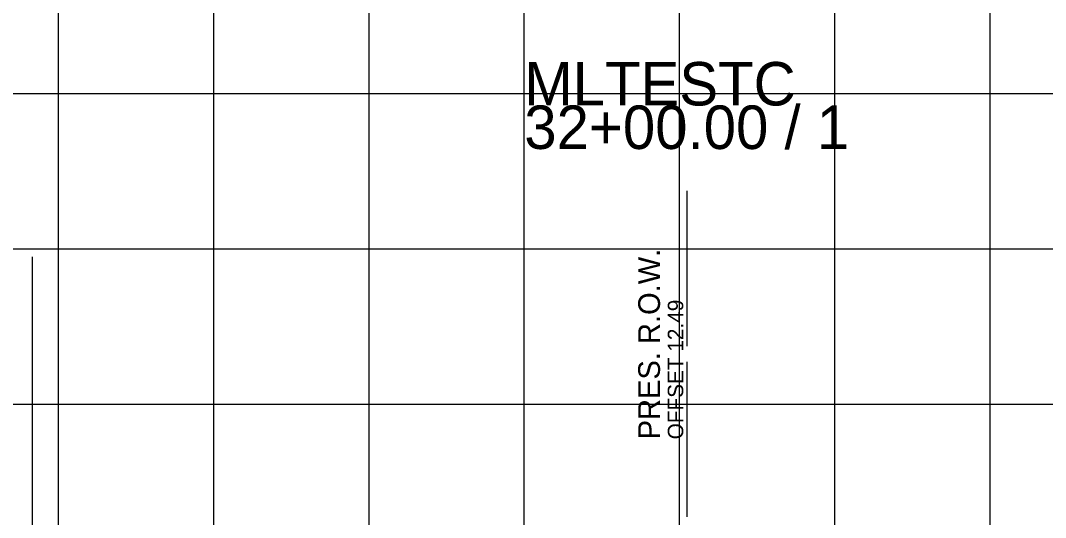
# Model space of a CAD drawing. Extents: x 1131015 to 1136271, y 133453 to 174329.
# Drawn here: x 1132298 to 1132364, y 164694.4 to 164726.4 of the extents above; entities that cross this region are included whole.
import ezdxf

# ---------------------------------------------------------------- set-up
doc = ezdxf.new("R2010")
doc.units = 0
for name, color, linetype in [('DESIGN - EARTHWORK - Excavation Limit Lines', 7, 'Continuous'), ('DESIGN - SHEET - Light Grid', 7, 'Continuous'), ('DESIGN - SHEET - Linework', 7, 'Continuous'), ('SURVEY - PROPERTY - ROW Lines', 7, 'Continuous'), ('SURVEY - PROPERTY - ROW Lines Text', 7, 'Continuous')]:
    doc.layers.add(name, color=color, linetype=linetype)

msp = doc.modelspace()

# ---------------------------------------------------------------- linework, layer by layer
at = {"layer": 'DESIGN - EARTHWORK - Excavation Limit Lines'}
msp.add_line((1132298.766, 164711.14), (1132298.766, 164658.64), dxfattribs=at)
at = {"layer": 'DESIGN - SHEET - Light Grid'}
msp.add_line((1132340.456, 164667.655), (1132340.456, 164720.89), dxfattribs=at)
at = {"layer": 'DESIGN - SHEET - Linework'}
for p, q in [((1132300.456, 164611.655), (1132300.456, 164821.655)), ((1132310.456, 164611.655), (1132310.456, 164821.655)), ((1132320.456, 164611.655), (1132320.456, 164821.655)), ((1132330.456, 164611.655), (1132330.456, 164821.655)), ((1132340.456, 164611.655), (1132340.456, 164821.655)), ((1132350.456, 164611.655), (1132350.456, 164821.655)), ((1132360.456, 164611.655), (1132360.456, 164821.655)), ((1132190.456, 164721.655), (1132490.456, 164721.655)), ((1132190.456, 164711.655), (1132490.456, 164711.655)), ((1132190.456, 164701.655), (1132490.456, 164701.655))]:
    msp.add_line(p, q, dxfattribs=at)
at = {"layer": 'SURVEY - PROPERTY - ROW Lines'}
for p, q in [((1132340.947, 164705.388), (1132340.947, 164715.388)), ((1132340.947, 164694.388), (1132340.947, 164704.388))]:
    msp.add_line(p, q, dxfattribs=at)

# ---------------------------------------------------------------- texts
at = {"layer": 'DESIGN - SHEET - Light Grid'}
for s, p in [('MLTESTC', (1132330.456, 164720.89)), ('32+00.00 / 1', (1132330.456, 164718.09))]:
    msp.add_text(s, height=2.8, dxfattribs=at).set_placement(p)
at = {"layer": 'SURVEY - PROPERTY - ROW Lines Text'}
for s, height, p in [('PRES. R.O.W.', 1.4, (1132339.197, 164699.388)), ('OFFSET 12.49', 1, (1132340.697, 164699.388))]:
    msp.add_text(s, height=height, rotation=90, dxfattribs=at).set_placement(p)

doc.saveas('drawing.dxf')
